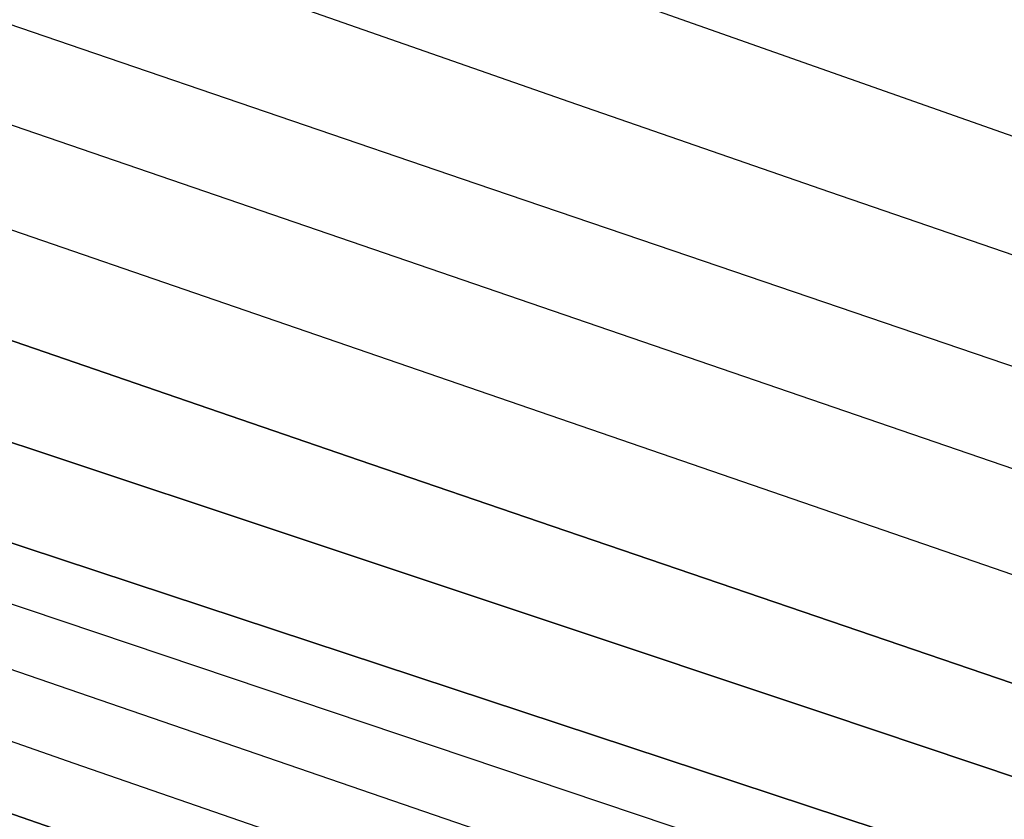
# Model space of a CAD drawing. Extents: x 3823584 to 3861785, y 301729 to 327625.
# Drawn here: x 3847942.7 to 3848200.4, y 318873.5 to 319082.7 of the extents above; entities that cross this region are included whole.
import ezdxf

# ---------------------------------------------------------------- set-up
doc = ezdxf.new("R2010")
doc.units = 0
for name, color, linetype in [('V-RIVR-EDGE', 7, 'Continuous'), ('V-ROAD-CNTR', 7, 'Continuous'), ('V-TOPO-DPTH', 7, 'Continuous'), ('V-TOPO-MAJR', 7, 'Continuous'), ('V-TOPO-MINR', 7, 'Continuous'), ('V-TOPO-WATR', 7, 'Continuous')]:
    doc.layers.add(name, color=color, linetype=linetype)

msp = doc.modelspace()

# ---------------------------------------------------------------- linework, layer by layer
at = {"layer": 'V-RIVR-EDGE'}
msp.add_spline([(3842841.54, 321100.24), (3842868.29, 321083.92), (3842887.69, 321072.7), (3842926.5, 321056.09), (3842950.74, 321041.46), (3842972.07, 321024.42), (3842988.05, 321006.41), (3843009.86, 320988.87), (3843033.13, 320971.33), (3843055.43, 320956.71), (3843078.72, 320946.45), (3843098.13, 320940.09), (3843142.74, 320915.7), (3843156.32, 320906.92), (3843166.98, 320897.67), (3843193.66, 320884.49), (3843216.46, 320873.26), (3843237.3, 320859.62), (3843254.76, 320849.37), (3843280.47, 320837.65), (3843294.05, 320828.88), (3843315.38, 320815.71), (3843374.55, 320782.06), (3843408.02, 320767.41), (3843439.07, 320753.73), (3843485.14, 320729.34), (3843531.71, 320707.37), (3843569.06, 320691.25), (3843614.17, 320670.26), (3843636.48, 320659.03), (3843664.61, 320642.45), (3843700.97, 320618.08), (3843732.49, 320598.58), (3843761.6, 320586.36), (3843794.59, 320574.63), (3843841.18, 320559.46), (3843869.32, 320549.19), (3843896, 320537.47), (3843934.8, 320517.95), (3843983.78, 320488.69), (3844036.64, 320460.88), (3844067.7, 320450.6), (3844099.23, 320437.41), (3844147.26, 320416.41), (3844198.68, 320395.4), (3844231.66, 320378.81), (3844260.77, 320365.62), (3844285.5, 320350.02), (3844318.47, 320330.03), (3844340.78, 320316.86), (3844370.36, 320301.25), (3844413.05, 320281.72), (3844464.95, 320257.79), (3844507.63, 320235.35), (3844559.53, 320209.48), (3844611.93, 320186.53), (3844641.52, 320173.83), (3844659.97, 320172.81), (3844685.7, 320168.38), (3844698.8, 320165.92), (3844709.96, 320162.49), (3844717.73, 320161.01), (3844736.17, 320157.08), (3844761.89, 320148.76), (3844788.58, 320138.5), (3844802.15, 320129.24), (3844822.99, 320110.73), (3844840.44, 320098.06), (3844854.99, 320090.26), (3844877.31, 320083.89), (3844898.18, 320078.01), (3844924.88, 320075.51), (3844948.18, 320067.69), (3844995.24, 320051.06), (3845092.74, 320004.68), (3845127.18, 319991), (3845178.6, 319966.59), (3845233.9, 319942.66), (3845254.29, 319937.27), (3845267.87, 319931.4), (3845279.99, 319924.09), (3845291.12, 319907.55), (3845303.7, 319889.55), (3845313.88, 319880.79), (3845344.43, 319860.31), (3845386.13, 319837.38), (3845433.18, 319812.5), (3845466.17, 319798.82), (3845499.64, 319785.63), (3845540.39, 319768.04), (3845605.4, 319740.69), (3845645.65, 319717.28), (3845675.73, 319707), (3845744.63, 319679.15), (3845798.47, 319656.2), (3845841.17, 319641.04), (3845897.94, 319619.04), (3845920.25, 319608.3), (3845955.66, 319592.19), (3845983.32, 319582.41), (3846002.73, 319576.53), (3846033.78, 319566.74), (3846064.36, 319558.41), (3846131.3, 319529.11), (3846195.83, 319504.18), (3846263.75, 319476.33), (3846288.98, 319466.56), (3846319.07, 319458.23), (3846370.01, 319439.16), (3846428.25, 319422.51), (3846482.1, 319400.03), (3846515.07, 319381.01), (3846564.07, 319360.01), (3846597.56, 319350.21), (3846665.5, 319330.62), (3846718.38, 319312.03), (3846778.55, 319290.52), (3846834.34, 319268.04), (3846872.67, 319254.83), (3846921.21, 319243.06), (3847037.63, 319189.35), (3847098.28, 319169.29), (3847179.32, 319142.38), (3847206.49, 319132.6), (3847242.87, 319117.46), (3847278.29, 319102.8), (3847312.72, 319083.29), (3847329.2, 319070.14), (3847340.84, 319063.79), (3847386.92, 319043.77), (3847433.02, 319027.14), (3847490.78, 319016.8), (3847613.54, 318972.79), (3847679.04, 318948.35), (3847756.19, 318921.93), (3847807.62, 318903.84), (3847852.26, 318889.64), (3847964.37, 318857.31), (3847994.45, 318845.1), (3848035.69, 318830.43), (3848071.11, 318817.71), (3848100.22, 318808.42), (3848132.73, 318796.68), (3848146.3, 318786.45), (3848169.58, 318772.31), (3848183.66, 318769.36), (3848198.22, 318769.32), (3848227.38, 318777.51), (3848252.65, 318783.27), (3848268.19, 318783.23), (3848285.67, 318780.28), (3848300.7, 318773.44), (3848320.58, 318760.76), (3848336.57, 318746.64), (3848351.59, 318729.61), (3848359.33, 318720.85), (3848374.86, 318714.01), (3848388.94, 318713), (3848400.1, 318708.6), (3848422.89, 318694.95), (3848448.13, 318689.55), (3848489.37, 318672.93), (3848523.33, 318658.77), (3848566.5, 318641.66), (3848605.32, 318627.97), (3848647.05, 318615.24), (3848684.42, 318603.49), (3848723.24, 318590.77), (3848769.33, 318574.63), (3848833.37, 318546.79), (3848867.81, 318533.11), (3848904.69, 318518.93), (3848947.38, 318502.31), (3849001.72, 318482.27), (3849103.63, 318452.88), (3849156.53, 318438.18), (3849190.02, 318429.35), (3849235.14, 318411.76), (3849274.43, 318394.67), (3849315.2, 318382.42), (3849365.19, 318370.16), (3849404.02, 318364.24), (3849440.42, 318352.49), (3849487, 318339.26), (3849538.93, 318322.62), (3849582.11, 318306.98), (3849620.93, 318293.77), (3849669.93, 318277.62), (3849700.99, 318268.8), (3849752.44, 318257.99), (3849805.35, 318245.72), (3849854.86, 318234.91), (3849902.42, 318222.17), (3849946.58, 318209.92), (3850026.17, 318188.36), (3850056.74, 318179.05), (3850089.25, 318168.77), (3850137.3, 318155.06), (3850179.52, 318142.33), (3850231.45, 318129.57), (3850317.33, 318099.25), (3850383.82, 318081.12), (3850420.7, 318073.26), (3850467.79, 318064.88), (3850492.56, 318064.82), (3850504.21, 318063.34), (3850532.84, 318055.01), (3850621.66, 318032.94), (3850687.18, 318019.66), (3850711.46, 318016.2), (3850744.95, 318010.78), (3850789.61, 318002.41), (3850833.79, 317995.99), (3850862.43, 317991.55), (3850891.55, 317985.65), (3850937.66, 317972.91), (3850986.17, 317954.33), (3851054.57, 317923.57), (3851080.28, 317912.82), (3851106.97, 317904.5), (3851143.37, 317893.24), (3851177.33, 317879.07), (3851200.63, 317876.1), (3851236.57, 317875.53), (3851266.18, 317872.06), (3851272.5, 317872.53), (3851284.18, 317883.67), (3851289.53, 317886.08), (3851297.79, 317887.52), (3851306.04, 317885.55), (3851313.8, 317881.16), (3851326.39, 317866.56), (3851330.75, 317862.18), (3851336.08, 317859.26), (3851351.62, 317859.7), (3851365.7, 317855.78), (3851396.27, 317846.97), (3851418.11, 317840.11), (3851434.6, 317835.22), (3851457.9, 317830.79), (3851490.91, 317825.85), (3851530.71, 317814.58), (3851551.1, 317810.65), (3851594.78, 317800.83), (3851617.59, 317795.43), (3851653.02, 317786.11), (3851683.59, 317778.27), (3851733.59, 317766.97), (3851760.77, 317761.08), (3851796.67, 317749.34), (3851824.34, 317742.47), (3851840.85, 317741.46), (3851930.16, 317723.27), (3851979.66, 317710.03), (3852014.61, 317701.2), (3852052.94, 317687.03), (3852078.17, 317678.71), (3852111.17, 317670.37), (3852145.63, 317661.06), (3852223.29, 317645.81), (3852251.45, 317642.83), (3852298.54, 317634.46), (3852318.43, 317629.55), (3852350.95, 317622.19), (3852383.47, 317615.31), (3852407.26, 317610.39), (3852442.2, 317600.59), (3852460.64, 317596.18), (3852492.2, 317591.73), (3852557.72, 317577.97), (3852588.79, 317572.06), (3852639.75, 317557.37), (3852677.11, 317546.59), (3852709.15, 317539.23), (3852778.08, 317526.92), (3852828.07, 317515.62), (3852866.41, 317507.27), (3852903.3, 317498.93), (3852971.25, 317485.16), (3853029.5, 317471.42), (3853053.78, 317470.39), (3853067.86, 317472.29), (3853084.86, 317471.77), (3853119.33, 317467.31), (3853178.57, 317463.28), (3853226.64, 317460.73), (3853283.45, 317456.71), (3853309.66, 317454.21), (3853332.96, 317449.79), (3853373.74, 317444.34), (3853420.84, 317440.83), (3853438.81, 317442.72), (3853449.5, 317445.13), (3853457.28, 317446.08), (3853468.93, 317445.56), (3853484.47, 317444.07), (3853505.82, 317439.16), (3853578.12, 317413.24), (3853649.43, 317382.96), (3853665.45, 317380.49), (3853691.67, 317377.51), (3853715.93, 317370.65), (3853745.04, 317356.98), (3853758.63, 317353.55), (3853777.08, 317353.5), (3853792.14, 317354.44), (3853804.76, 317353.92), (3853814.96, 317351.95), (3853825.15, 317349.01), (3853833.87, 317342.19), (3853838.21, 317330.04), (3853842.54, 317313.52), (3853842.52, 317303.32), (3853841.03, 317290.21), (3853837.11, 317275.65), (3853833.19, 317261.09), (3853832.69, 317256.72), (3853833.17, 317253.81), (3853842.87, 317249.9), (3853850.64, 317251.34), (3853861.83, 317258.6), (3853874.48, 317267.79), (3853878.87, 317274.58), (3853885.71, 317293.5), (3853891.57, 317305.14), (3853902.76, 317314.83), (3853910.54, 317318.21), (3853925.6, 317319.63), (3853947.94, 317317.63), (3853964.92, 317312.73), (3853976.07, 317304.93), (3853977.03, 317301.53), (3853977.02, 317295.7), (3853962.85, 317260.77), (3853962.36, 317259.32), (3853973.52, 317254.92), (3853974.49, 317255.89), (3853985.22, 317273.83), (3853996.42, 317286.43), (3854006.15, 317291.26), (3854013.92, 317293.18), (3854024.12, 317293.16), (3854039.17, 317291.18), (3854062.47, 317286.75), (3854090.13, 317278.43), (3854103.23, 317272.57), (3854117.78, 317267.67), (3854137.68, 317261.31), (3854149.32, 317256.91), (3854160.49, 317255.91), (3854172.62, 317252), (3854187.67, 317249.53), (3854208.54, 317244.63), (3854239.6, 317237.75), (3854270.19, 317233.79), (3854295.44, 317235.18), (3854316.8, 317231.25), (3854345.92, 317224.38), (3854376.5, 317215.07), (3854404.64, 317204.32), (3854422.57, 317192.13), (3854456.04, 317175.05), (3854479.32, 317164.31), (3854512.32, 317155), (3854552.61, 317144.22), (3854583.67, 317137.83), (3854607.93, 317128.54), (3854626.37, 317122.18), (3854651.13, 317119.69), (3854669.1, 317119.65), (3854682.2, 317117.68), (3854697.73, 317112.78), (3854731.21, 317101.53), (3854780.71, 317084.41), (3854814.68, 317075.1), (3854853.5, 317062.38), (3854876.8, 317059.4), (3854908.37, 317059.33), (3854930.21, 317053.93), (3854954.47, 317045.13), (3854992.8, 317031.92), (3855018.52, 317025.54), (3855045.21, 317018.19), (3855069.96, 317011.33), (3855098.59, 317003.01), (3855144.68, 316984.93), (3855179.12, 316967.36), (3855201.43, 316955.16), (3855224.73, 316951.22), (3855238.82, 316951.67), (3855266.5, 316951.12), (3855288.82, 316947.17), (3855307.27, 316941.79), (3855334.44, 316933.46), (3855365.98, 316922.22), (3855391.7, 316914.87), (3855424.23, 316910.42), (3855463.07, 316908.86), (3855500.94, 316903.43), (3855550.93, 316890.68), (3855585.38, 316880.88), (3855613.04, 316870.61), (3855645.05, 316855.97), (3855692.11, 316835.94), (3855730.43, 316816.9), (3855763.9, 316802.74), (3855794.47, 316792.46), (3855845.92, 316779.71), (3855892.02, 316765.51), (3855946.35, 316743.04), (3855993.39, 316714.27), (3856071.47, 316670.37), (3856089.42, 316663.04), (3856107.86, 316658.63), (3856121.44, 316650.82), (3856142.29, 316637.17), (3856156.36, 316630.82), (3856184.49, 316616.67), (3856216.02, 316603), (3856256.29, 316587.84), (3856306.76, 316572.18), (3856351.41, 316562.35), (3856435.85, 316539.32), (3856494.09, 316523.15), (3856538.25, 316510.41), (3856585.8, 316493.3), (3856618.31, 316480.11), (3856653.24, 316468.85), (3856673.14, 316464.43), (3856704.21, 316458.04), (3856732.35, 316449.72), (3856785.74, 316434.04), (3856807.58, 316430.1), (3856837.67, 316423.72), (3856870.18, 316410.52), (3856899.78, 316401.22), (3856934.72, 316389.97), (3857040.99, 316356.2), (3857080.28, 316340.07), (3857124.91, 316321.02), (3857148.67, 316305.91), (3857160.29, 316291.8), (3857170.93, 316274.77), (3857176.23, 316255.82), (3857179.07, 316226.68), (3857180.52, 316221.82), (3857182.43, 316211.61), (3857188.74, 316207.71), (3857198.94, 316207.69), (3857203.8, 316211.56), (3857208.66, 316212.03), (3857222.25, 316208.12), (3857260.08, 316189.57), (3857281.9, 316175.92), (3857296.93, 316167.14), (3857323.6, 316151.05), (3857337.2, 316150.04), (3857353.22, 316150), (3857380.44, 316157.22), (3857385.3, 316161.58), (3857386.3, 316171.29), (3857386.82, 316184.4), (3857392.68, 316197.98), (3857402.41, 316203.79), (3857414.55, 316206.67), (3857433.01, 316206.14), (3857452.42, 316199.78), (3857489.3, 316189.49), (3857539.77, 316176.74), (3857578.12, 316169.84), (3857601.42, 316164.44), (3857617.91, 316157.12), (3857635.85, 316144.45), (3857650.85, 316121.58), (3857656.63, 316103.6), (3857659.02, 316087.08)], degree=3, dxfattribs=at)
at = {"layer": 'V-ROAD-CNTR'}
msp.add_spline([(3842875.96, 320239.46), (3842990.91, 320181.87), (3843256.6, 320051.59), (3843560.3, 319930.12), (3843870.08, 319826.52), (3844292.56, 319684.26), (3844615.59, 319572.5), (3844818.1, 319496.53), (3844972.27, 319427.92), (3845189.4, 319317.31), (3845422.22, 319208.82), (3845693.05, 319096.51), (3845952.03, 319004.99), (3846337.47, 318866.97), (3846743.46, 318720.02), (3847073.97, 318594.25), (3847327.14, 318498.37), (3847558.1, 318399.46), (3847753.34, 318326.69), (3848005.14, 318242.89), (3848344.36, 318132.28), (3848797.61, 317985.92), (3849074.79, 317901.72), (3849263.29, 317856.98), (3849650.18, 317778.14), (3850338.32, 317644.12), (3850967.33, 317524.6), (3851605.13, 317394.41), (3852352.58, 317261.41)], degree=3, dxfattribs=at)
at = {"layer": 'V-TOPO-DPTH'}
for points in [[(3846976.72, 319317.35), (3847633.65, 319076.93), (3847656.35, 319068.68), (3847679.07, 319060.49), (3847701.83, 319052.4), (3847724.61, 319044.38), (3847761.3, 319031.55), (3847765.75, 319030.01), (3847770.22, 319028.48), (3847774.69, 319026.97), (3847779.16, 319025.47), (3847923.65, 318977.62), (3848000.35, 318952.16), (3848077.04, 318926.65), (3848153.69, 318901.04), (3848230.33, 318875.36)], [(3848230.33, 318875.36), (3848153.69, 318901.04), (3848077.04, 318926.65), (3848000.35, 318952.16), (3847923.65, 318977.62), (3847779.16, 319025.47), (3847774.69, 319026.97), (3847770.22, 319028.48), (3847765.75, 319030.01), (3847761.3, 319031.55), (3847724.61, 319044.38), (3847701.83, 319052.4), (3847679.07, 319060.49), (3847656.35, 319068.68), (3847633.65, 319076.93), (3846976.72, 319317.35)], [(3847110.49, 319295.78), (3847701.86, 319082.22), (3847740.48, 319068.37), (3847779.14, 319054.63), (3847817.85, 319041.06), (3847856.61, 319027.59), (3847880.01, 319019.52), (3847930.5, 319002.13), (3847981, 318984.77), (3848031.52, 318967.46), (3848082.06, 318950.18), (3848683.27, 318744.99), (3848700.89, 318738.93), (3848718.48, 318732.81), (3848736.04, 318726.59), (3848753.58, 318720.32), (3848912.6, 318662.97), (3849009.76, 318628.33), (3849107.08, 318594.17), (3849204.66, 318560.74), (3849302.4, 318527.78), (3849576.17, 318436.61)], [(3849576.17, 318436.61), (3849302.4, 318527.78), (3849204.66, 318560.74), (3849107.08, 318594.17), (3849009.76, 318628.33), (3848912.6, 318662.97), (3848753.58, 318720.32), (3848736.04, 318726.59), (3848718.48, 318732.81), (3848700.89, 318738.93), (3848683.27, 318744.99), (3848082.06, 318950.18), (3848031.52, 318967.46), (3847981, 318984.77), (3847930.5, 319002.13), (3847880.01, 319019.52), (3847856.61, 319027.59), (3847817.85, 319041.06), (3847779.14, 319054.63), (3847740.48, 319068.37), (3847701.86, 319082.22), (3847110.49, 319295.78)], [(3849538.33, 318333.21), (3848952.46, 318524.18), (3848907.4, 318539.04), (3848862.41, 318554.11), (3848817.53, 318569.49), (3848772.71, 318585.08), (3848697.93, 318611.38), (3848690.56, 318613.97), (3848683.19, 318616.55), (3848675.82, 318619.13), (3848668.45, 318621.69), (3847765.67, 318935.69), (3847761.64, 318937.1), (3847757.61, 318938.53), (3847753.58, 318939.97), (3847749.56, 318941.41), (3847745.55, 318942.88), (3847741.53, 318944.34), (3847737.53, 318945.82), (3847733.52, 318947.31), (3846974.22, 319230.35)], [(3847320.42, 319133.04), (3847693, 318998.78), (3847722.9, 318988.08), (3847752.83, 318977.47), (3847782.81, 318966.99), (3847812.81, 318956.59), (3847960.81, 318905.68), (3848064.86, 318869.97), (3848168.95, 318834.38), (3848273.1, 318798.96), (3848377.29, 318763.65), (3848641.19, 318674.46), (3848668.21, 318665.33), (3848695.23, 318656.19), (3848722.24, 318647.05), (3848749.25, 318637.9), (3849394.96, 318419.22)], [(3847320.42, 319133.04), (3847693, 318998.78), (3847722.9, 318988.08), (3847752.83, 318977.47), (3847782.81, 318966.99), (3847812.81, 318956.59), (3847960.81, 318905.68), (3848064.86, 318869.97), (3848168.95, 318834.38), (3848273.1, 318798.96), (3848377.29, 318763.65), (3848641.19, 318674.46), (3848668.21, 318665.33), (3848695.23, 318656.19), (3848722.24, 318647.05), (3848749.25, 318637.9), (3849394.96, 318419.22)], [(3849525.33, 318409.5), (3848958.67, 318605.15), (3848916.59, 318619.7), (3848874.53, 318634.29), (3848832.48, 318648.92), (3848790.45, 318663.59), (3848736.86, 318682.32), (3848721.61, 318687.6), (3848706.35, 318692.83), (3848691.05, 318697.99), (3848675.74, 318703.09), (3848660.41, 318708.15), (3848645.08, 318713.21), (3848629.76, 318718.27), (3848614.43, 318723.32), (3847794.95, 318993.76), (3847778.53, 318999.23), (3847762.14, 319004.77), (3847745.77, 319010.4), (3847729.43, 319016.1), (3847598.06, 319062.3)], [(3849525.33, 318409.5), (3848958.67, 318605.15), (3848916.59, 318619.7), (3848874.53, 318634.29), (3848832.48, 318648.92), (3848790.45, 318663.59), (3848736.86, 318682.32), (3848721.61, 318687.6), (3848706.35, 318692.83), (3848691.05, 318697.99), (3848675.74, 318703.09), (3848660.41, 318708.15), (3848645.08, 318713.21), (3848629.76, 318718.27), (3848614.43, 318723.32), (3847794.95, 318993.76), (3847778.53, 318999.23), (3847762.14, 319004.77), (3847745.77, 319010.4), (3847729.43, 319016.1), (3847598.06, 319062.3)]]:
    msp.add_lwpolyline(points, dxfattribs=at)
at = {"layer": 'V-TOPO-MAJR'}
msp.add_lwpolyline([(3847465.16, 319196.17), (3847736.4, 319098.74), (3847762.15, 319089.55), (3847787.93, 319080.43), (3847813.74, 319071.41), (3847839.58, 319062.47), (3848092.1, 318975.6), (3848197.74, 318939.16), (3848303.33, 318902.61), (3848408.87, 318865.9), (3848514.36, 318829.07), (3848668.16, 318775.23), (3848696.7, 318765.16), (3848725.21, 318754.98), (3848753.66, 318744.65), (3848782.07, 318734.22), (3849147.01, 318599.14), (3849224.11, 318571.1), (3849301.42, 318543.65), (3849379.04, 318517.08)], dxfattribs=at)
at = {"layer": 'V-TOPO-MINR'}
for points in [[(3847003.33, 319425.97), (3847749.03, 319148.14), (3847758.2, 319144.74), (3847767.38, 319141.37), (3847776.57, 319138.03), (3847785.77, 319134.72), (3847800.32, 319129.52), (3847804.19, 319128.15), (3847808.07, 319126.8), (3847907.32, 319092.77), (3847958.89, 319075.11), (3848010.46, 319057.47), (3848062.05, 319039.86), (3848113.65, 319022.27), (3848726.14, 318813.69)], [(3847339.16, 319333.91), (3847745.35, 319182.82), (3847779.76, 319170.12), (3847814.21, 319157.52), (3847848.71, 319145.09), (3847883.26, 319132.76), (3847950.2, 319109.06), (3848018.28, 319085.08), (3848086.42, 319061.26), (3848154.64, 319037.67), (3848222.91, 319014.24), (3848708.27, 318848.58), (3848728.82, 318841.55), (3848749.36, 318834.49), (3848769.89, 318827.4), (3848790.41, 318820.29), (3849086.41, 318717.39), (3849178.44, 318685.57), (3849270.54, 318653.95), (3849362.75, 318622.64)], [(3846976.72, 319317.35), (3847633.65, 319076.93), (3847656.35, 319068.68), (3847679.07, 319060.49), (3847701.83, 319052.4), (3847724.61, 319044.38), (3847761.3, 319031.55), (3847765.75, 319030.01), (3847770.22, 319028.48), (3847774.69, 319026.97), (3847779.16, 319025.47), (3847923.65, 318977.62), (3848000.35, 318952.16), (3848077.04, 318926.65), (3848153.69, 318901.04), (3848230.33, 318875.36)], [(3847110.49, 319295.78), (3847701.86, 319082.22), (3847740.48, 319068.37), (3847779.14, 319054.63), (3847817.85, 319041.06), (3847856.61, 319027.59), (3847880.01, 319019.52), (3847930.5, 319002.13), (3847981, 318984.77), (3848031.52, 318967.46), (3848082.06, 318950.18), (3848683.27, 318744.99), (3848700.89, 318738.93), (3848718.48, 318732.81), (3848736.04, 318726.59), (3848753.58, 318720.32), (3848912.6, 318662.97), (3849009.76, 318628.33), (3849107.08, 318594.17), (3849204.66, 318560.74), (3849302.4, 318527.78), (3849576.17, 318436.61)], [(3847564.6, 319282.26), (3847650.97, 319249.98), (3847783.31, 319200.82), (3847803.59, 319193.34), (3847823.89, 319185.94), (3847844.23, 319178.64), (3847864.6, 319171.4), (3848242.24, 319038.31), (3848327.93, 319008.25), (3848413.67, 318978.33), (3848499.49, 318948.65), (3848585.37, 318919.12), (3848729.13, 318869.9), (3848743.17, 318865.11), (3848757.22, 318860.35), (3848771.27, 318855.61), (3848785.34, 318850.9), (3849374.41, 318654.14)], [(3847146.25, 319181.7), (3847672.39, 318989.18), (3847709.95, 318975.52), (3847747.54, 318961.94), (3847785.17, 318948.5), (3847822.84, 318935.15), (3847852.11, 318924.83), (3847904.46, 318906.45), (3847956.84, 318888.17), (3848009.27, 318870.02), (3848061.73, 318851.96), (3848654.57, 318648.71), (3848671.95, 318642.74), (3848689.33, 318636.77), (3848706.71, 318630.79), (3848724.08, 318624.79), (3848923.43, 318555.96), (3849033.47, 318518.42), (3849143.69, 318481.42), (3849254.17, 318445.23), (3849364.84, 318409.58)], [(3847602.43, 319174.24), (3847666.99, 319150.99), (3847769.11, 319114.46), (3847782.68, 319109.64), (3847796.25, 319104.86), (3847809.85, 319100.12), (3847823.45, 319095.42), (3848552.53, 318845.14), (3848582.71, 318834.69), (3848612.86, 318824.16), (3848642.97, 318813.48), (3848673.04, 318802.71), (3848703.05, 318791.78), (3848733.03, 318780.75), (3848762.94, 318769.55), (3848792.81, 318758.24), (3849421.02, 318518.47)], [(3847320.42, 319133.04), (3847693, 318998.78), (3847722.9, 318988.08), (3847752.83, 318977.47), (3847782.81, 318966.99), (3847812.81, 318956.59), (3847960.81, 318905.68), (3848064.86, 318869.97), (3848168.95, 318834.38), (3848273.1, 318798.96), (3848377.29, 318763.65), (3848641.19, 318674.46), (3848668.21, 318665.33), (3848695.23, 318656.19), (3848722.24, 318647.05), (3848749.25, 318637.9), (3849394.96, 318419.22)], [(3847496.75, 319084.22), (3847711.87, 319007.7), (3847734.75, 318999.63), (3847757.66, 318991.63), (3847780.61, 318983.75), (3847803.58, 318975.95), (3848245.02, 318827.34), (3848320.96, 318801.81), (3848396.91, 318776.31), (3848472.88, 318750.87), (3848548.86, 318725.46), (3848628.4, 318698.9), (3848664.61, 318686.77), (3848700.81, 318674.6), (3848736.99, 318662.37), (3848773.16, 318650.1), (3849249.74, 318487.88), (3849307.3, 318468.31), (3849364.86, 318448.75)], [(3847598.06, 319062.3), (3847729.43, 319016.1), (3847745.77, 319010.4), (3847762.14, 319004.77), (3847778.53, 318999.23), (3847794.95, 318993.76), (3848614.43, 318723.32), (3848629.76, 318718.27), (3848645.08, 318713.21), (3848660.41, 318708.15), (3848675.74, 318703.09), (3848691.05, 318697.99), (3848706.35, 318692.83), (3848721.61, 318687.6), (3848736.86, 318682.32), (3848790.45, 318663.59), (3848832.48, 318648.92), (3848874.53, 318634.29), (3848916.59, 318619.7), (3848958.67, 318605.15), (3849525.33, 318409.5)]]:
    msp.add_lwpolyline(points, dxfattribs=at)
at = {"layer": 'V-TOPO-WATR'}
msp.add_lwpolyline([(3846974.22, 319230.35), (3847733.52, 318947.31), (3847737.53, 318945.82), (3847741.53, 318944.34), (3847745.55, 318942.88), (3847749.56, 318941.41), (3847753.58, 318939.97), (3847757.61, 318938.53), (3847761.64, 318937.1), (3847765.67, 318935.69), (3848668.45, 318621.69), (3848675.82, 318619.13), (3848683.19, 318616.55), (3848690.56, 318613.97), (3848697.93, 318611.38), (3848772.71, 318585.08), (3848817.53, 318569.49), (3848862.41, 318554.11), (3848907.4, 318539.04), (3848952.46, 318524.18), (3849538.33, 318333.21)], dxfattribs=at)

doc.saveas('drawing.dxf')
